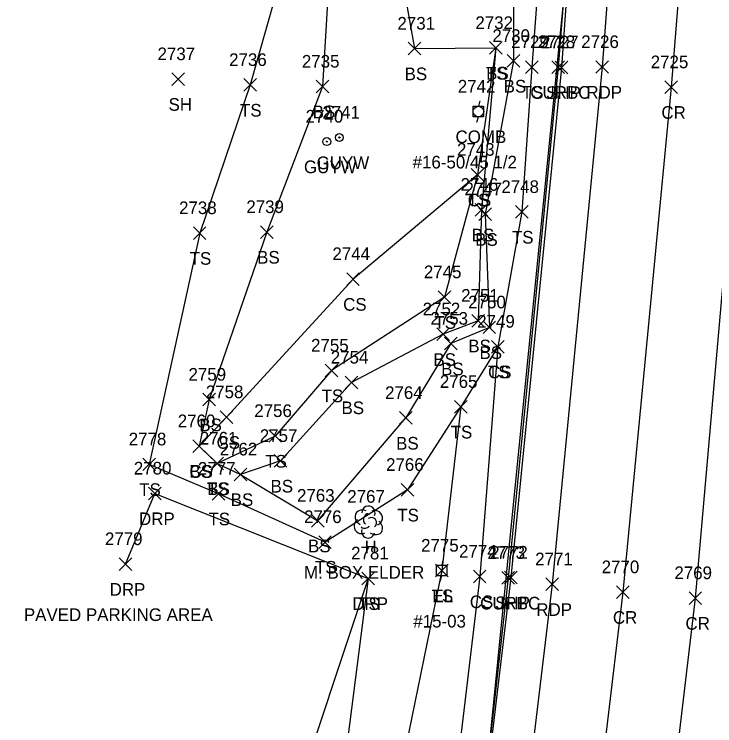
# Model space of a CAD drawing. Extents: x 1462089 to 1464015, y 730534 to 736144.
# Drawn here: x 1463093.2 to 1463204, y 733540 to 733652.5 of the extents above; entities that cross this region are included whole.
import ezdxf

# ---------------------------------------------------------------- set-up
doc = ezdxf.new("R2010")
doc.units = 0
for name, color, linetype in [('DCP', 7, 'Continuous'), ('L_A', 7, 'Continuous'), ('L_C', 7, 'Continuous'), ('L_I', 7, 'Continuous'), ('L_TIC', 7, 'Continuous'), ('LELB', 7, 'Continuous'), ('LTD', 7, 'Continuous'), ('P_A', 7, 'Continuous'), ('P_I', 7, 'Continuous'), ('P_TIC', 7, 'Continuous'), ('PET', 7, 'Continuous'), ('PRC', 7, 'Continuous'), ('PSP', 7, 'Continuous'), ('R_A', 7, 'Continuous'), ('R_C', 7, 'Continuous'), ('R_I', 7, 'Continuous'), ('R_TIC', 7, 'Continuous'), ('RC', 7, 'Continuous'), ('RDP', 7, 'Continuous'), ('U_A', 7, 'Continuous'), ('U_C', 7, 'Continuous'), ('U_I', 7, 'Continuous'), ('UEPT', 7, 'Continuous'), ('UP', 7, 'Continuous'), ('UPGW', 7, 'Continuous')]:
    doc.layers.add(name, color=color, linetype=linetype)

msp = doc.modelspace()

# ---------------------------------------------------------------- linework, layer by layer
at = {"layer": 'DCP'}
msp.add_lwpolyline([(1463186.4, 733718.29), (1463162.07, 733473.92)], dxfattribs=at)
at = {"layer": 'L_TIC'}
for points in [[(1463155.51, 733646.04), (1463157.51, 733648.04)], [(1463157.51, 733646.04), (1463155.51, 733648.04)], [(1463168.41, 733646.14), (1463170.41, 733648.14)], [(1463170.41, 733646.14), (1463168.41, 733648.14)], [(1463168.41, 733646.14), (1463170.41, 733648.14)], [(1463170.41, 733646.14), (1463168.41, 733648.14)], [(1463171.19, 733644.09), (1463173.19, 733646.09)], [(1463173.19, 733644.09), (1463171.19, 733646.09)], [(1463174.09, 733643.11), (1463176.09, 733645.11)], [(1463176.09, 733643.11), (1463174.09, 733645.11)], [(1463118.12, 733641.21), (1463120.12, 733643.21)], [(1463120.12, 733641.21), (1463118.12, 733643.21)], [(1463129.5, 733640.29), (1463131.5, 733642.29)], [(1463131.5, 733640.29), (1463129.5, 733642.29)], [(1463140.96, 733640.03), (1463142.96, 733642.03)], [(1463142.96, 733640.03), (1463140.96, 733642.03)], [(1463165.5, 733626.1), (1463167.5, 733628.1)], [(1463167.5, 733626.1), (1463165.5, 733628.1)], [(1463165.5, 733626.1), (1463167.5, 733628.1)], [(1463167.5, 733626.1), (1463165.5, 733628.1)], [(1463166.14, 733620.56), (1463168.14, 733622.56)], [(1463168.14, 733620.56), (1463166.14, 733622.56)], [(1463172.52, 733620.21), (1463174.52, 733622.21)], [(1463174.52, 733620.21), (1463172.52, 733622.21)], [(1463166.68, 733619.86), (1463168.68, 733621.86)], [(1463168.68, 733619.86), (1463166.68, 733621.86)], [(1463121.53, 733616.87), (1463123.53, 733618.87)], [(1463123.53, 733616.87), (1463121.53, 733618.87)], [(1463132.17, 733617.04), (1463134.17, 733619.04)], [(1463134.17, 733617.04), (1463132.17, 733619.04)], [(1463145.79, 733609.6), (1463147.79, 733611.6)], [(1463147.79, 733609.6), (1463145.79, 733611.6)], [(1463160.26, 733606.74), (1463162.26, 733608.74)], [(1463162.26, 733606.74), (1463160.26, 733608.74)], [(1463165.59, 733603.02), (1463167.59, 733605.02)], [(1463167.59, 733603.02), (1463165.59, 733605.02)], [(1463167.36, 733601.97), (1463169.36, 733603.97)], [(1463169.36, 733601.97), (1463167.36, 733603.97)], [(1463160.07, 733600.87), (1463162.07, 733602.87)], [(1463162.07, 733600.87), (1463160.07, 733602.87)], [(1463161.29, 733599.39), (1463163.29, 733601.39)], [(1463163.29, 733599.39), (1463161.29, 733601.39)], [(1463168.71, 733598.91), (1463170.71, 733600.91)], [(1463170.71, 733598.91), (1463168.71, 733600.91)], [(1463168.71, 733598.91), (1463170.71, 733600.91)], [(1463170.71, 733598.91), (1463168.71, 733600.91)], [(1463142.41, 733595.14), (1463144.41, 733597.14)], [(1463144.41, 733595.14), (1463142.41, 733597.14)], [(1463145.53, 733593.25), (1463147.53, 733595.25)], [(1463147.53, 733593.25), (1463145.53, 733595.25)], [(1463123.03, 733590.54), (1463125.03, 733592.54)], [(1463125.03, 733590.54), (1463123.03, 733592.54)], [(1463162.83, 733589.4), (1463164.83, 733591.4)], [(1463164.83, 733589.4), (1463162.83, 733591.4)], [(1463162.83, 733589.4), (1463164.83, 733591.4)], [(1463164.83, 733589.4), (1463162.83, 733591.4)], [(1463125.76, 733587.77), (1463127.76, 733589.77)], [(1463127.76, 733587.77), (1463125.76, 733589.77)], [(1463154.17, 733587.64), (1463156.17, 733589.64)], [(1463156.17, 733587.64), (1463154.17, 733589.64)], [(1463154.17, 733587.64), (1463156.17, 733589.64)], [(1463156.17, 733587.64), (1463154.17, 733589.64)], [(1463133.48, 733584.79), (1463135.48, 733586.79)], [(1463135.48, 733584.79), (1463133.48, 733586.79)], [(1463121.45, 733583.18), (1463123.45, 733585.18)], [(1463123.45, 733583.18), (1463121.45, 733585.18)], [(1463121.45, 733583.18), (1463123.45, 733585.18)], [(1463123.45, 733583.18), (1463121.45, 733585.18)], [(1463134.3, 733580.85), (1463136.3, 733582.85)], [(1463136.3, 733580.85), (1463134.3, 733582.85)], [(1463113.55, 733580.31), (1463115.55, 733582.31)], [(1463115.55, 733580.31), (1463113.55, 733582.31)], [(1463113.55, 733580.31), (1463115.55, 733582.31)], [(1463115.55, 733580.31), (1463113.55, 733582.31)], [(1463124.29, 733580.44), (1463126.29, 733582.44)], [(1463126.29, 733580.44), (1463124.29, 733582.44)], [(1463124.29, 733580.44), (1463126.29, 733582.44)], [(1463126.29, 733580.44), (1463124.29, 733582.44)], [(1463127.99, 733578.72), (1463129.99, 733580.72)], [(1463129.99, 733578.72), (1463127.99, 733580.72)], [(1463127.99, 733578.72), (1463129.99, 733580.72)], [(1463129.99, 733578.72), (1463127.99, 733580.72)], [(1463154.39, 733576.28), (1463156.39, 733578.28)], [(1463156.39, 733576.28), (1463154.39, 733578.28)], [(1463124.51, 733575.67), (1463126.51, 733577.67)], [(1463126.51, 733575.67), (1463124.51, 733577.67)], [(1463140.24, 733571.4), (1463142.24, 733573.4)], [(1463142.24, 733571.4), (1463140.24, 733573.4)], [(1463141.36, 733568.03), (1463143.36, 733570.03)], [(1463143.36, 733568.03), (1463141.36, 733570.03)], [(1463159.82, 733563.51), (1463161.82, 733565.51)], [(1463161.82, 733563.51), (1463159.82, 733565.51)], [(1463165.83, 733562.57), (1463167.83, 733564.57)], [(1463167.83, 733562.57), (1463165.83, 733564.57)], [(1463148.19, 733562.28), (1463150.19, 733564.28)], [(1463150.19, 733562.28), (1463148.19, 733564.28)]]:
    msp.add_lwpolyline(points, dxfattribs=at)
at = {"layer": 'LELB'}
for points in [[(1463093.19, 733673.64), (1463096.68, 733706.02), (1463104.31, 733721.4), (1463108.12, 733735.95), (1463121.33, 733745.86), (1463131.32, 733749.95), (1463144.77, 733760.25), (1463163.01, 733747.55), (1463170.06, 733745.31), (1463181.15, 733746.48), (1463184.64, 733738.98), (1463180.67, 733719.29), (1463178.51, 733690), (1463175.09, 733644.11), (1463173.52, 733621.21), (1463169.71, 733599.91), (1463163.83, 733590.4), (1463160.82, 733564.51), (1463151.85, 733520.46), (1463142.24, 733480.4), (1463139.93, 733459.58), (1463132.12, 733460.33), (1463123.61, 733469.62)], [(1463149.92, 733684), (1463161.48, 733686.11), (1463167.98, 733696.37), (1463172.62, 733717.99), (1463172.43, 733731.49), (1463171.5, 733740.53), (1463178.39, 733739.69), (1463177.33, 733721.57), (1463177.37, 733717.64), (1463172.08, 733690.48), (1463172.19, 733645.09), (1463167.68, 733620.86), (1463168.36, 733602.97), (1463162.29, 733600.39), (1463155.17, 733588.64)], [(1463135.95, 733731.54), (1463136.27, 733696.88), (1463149.92, 733684), (1463156.51, 733647.04), (1463169.41, 733647.14), (1463167.14, 733621.56), (1463166.59, 733604.02), (1463161.07, 733601.87), (1463146.53, 733594.25), (1463135.3, 733581.85), (1463128.99, 733579.72), (1463141.24, 733572.4), (1463155.17, 733588.64)], [(1463137.12, 733664.55), (1463130.5, 733641.29), (1463122.53, 733617.87), (1463114.55, 733581.31)], [(1463137.12, 733664.55), (1463143.14, 733660.6), (1463141.96, 733641.03), (1463133.17, 733618.04), (1463124.03, 733591.54), (1463122.45, 733584.18), (1463125.29, 733581.44), (1463128.99, 733579.72)], [(1463169.41, 733647.14), (1463166.5, 733627.1), (1463161.26, 733607.74), (1463143.41, 733596.14), (1463134.48, 733585.79), (1463125.29, 733581.44)], [(1463166.5, 733627.1), (1463146.79, 733610.6), (1463126.76, 733588.77), (1463122.45, 733584.18)], [(1463169.71, 733599.91), (1463166.83, 733563.57), (1463161.66, 733519.9), (1463152.98, 733478.55)], [(1463163.83, 733590.4), (1463155.39, 733577.28), (1463142.36, 733569.03), (1463125.51, 733576.67), (1463114.55, 733581.31)], [(1463149.19, 733563.28), (1463144.2, 733524.12), (1463125.59, 733479.34), (1463123.61, 733469.62)]]:
    msp.add_lwpolyline(points, dxfattribs=at)
at = {"layer": 'LTD'}
msp.add_line((1463149.19, 733572.24), (1463149.19, 733572.24), dxfattribs=at)
msp.add_line((1463149.19, 733572.24), (1463149.19, 733572.24), dxfattribs=at)
msp.add_arc((1463149.23, 733573.67), 1.05, 335.5272, 180.9563, dxfattribs=at)
for centre, major_axis, ratio, start_param, end_param in [((1463148.4, 733572.9), (1.21, -0.51), 0.895232, 1.570796, 4.712389), ((1463148.98, 733572.69), (-0.208, -0.792), 0.645439, 3.141593, 6.283185), ((1463150.23, 733572.82), (-1.14, -0.48), 0.949671, 1.570796, 4.712389), ((1463148.1, 733571.53), (0.58, -1.04), 0.959034, 3.141593, 6.283185), ((1463149.69, 733572.07), (-0.5, 0.667), 0.989748, 3.141593, 6.283185), ((1463148.73, 733571.49), (-0.625, -0.083), 0.423636, 0, 3.141593), ((1463150.19, 733571.4), (-1.09, 0.79), 0.841452, 1.570796, 4.712389), ((1463149.19, 733570.74), (0.26, 1.06), 0.942809, 1.570796, 4.712389)]:
    msp.add_ellipse(centre, major_axis=major_axis, ratio=ratio, start_param=start_param, end_param=end_param, dxfattribs=at)
at = {"layer": 'P_TIC'}
for points in [[(1463178.79, 733643.07), (1463180.79, 733645.07)], [(1463180.79, 733643.07), (1463178.79, 733645.07)], [(1463185.22, 733643.13), (1463187.22, 733645.13)], [(1463187.22, 733643.13), (1463185.22, 733645.13)], [(1463196.15, 733639.94), (1463198.15, 733641.94)], [(1463198.15, 733639.94), (1463196.15, 733641.94)], [(1463170.75, 733562.41), (1463172.75, 733564.41)], [(1463172.75, 733562.41), (1463170.75, 733564.41)], [(1463177.3, 733561.35), (1463179.3, 733563.35)], [(1463179.3, 733561.35), (1463177.3, 733563.35)], [(1463188.48, 733560.1), (1463190.48, 733562.1)], [(1463190.48, 733560.1), (1463188.48, 733562.1)], [(1463199.95, 733559.16), (1463201.95, 733561.16)], [(1463201.95, 733559.16), (1463199.95, 733561.16)]]:
    msp.add_lwpolyline(points, dxfattribs=at)
at = {"layer": 'PET'}
msp.add_lwpolyline([(1463203.1, 734019.17), (1463201.74, 733964.33), (1463200.83, 733918.06), (1463199.33, 733869.86), (1463198.45, 733837.37), (1463195.79, 733788.38), (1463193.76, 733740.39), (1463189.95, 733694.06), (1463186.22, 733644.13), (1463178.3, 733562.35), (1463173.06, 733518.9), (1463167.54, 733475.94), (1463162.64, 733438.25), (1463155.29, 733389.19)], dxfattribs=at)
at = {"layer": 'PRC'}
for points in [[(1463215.19, 734017.4), (1463213.25, 733964.17), (1463212.71, 733918.29), (1463210.5, 733869.49), (1463210.32, 733836.28), (1463207.43, 733786.95), (1463204.9, 733732.18), (1463201.28, 733692.84), (1463197.15, 733640.94), (1463189.48, 733561.1), (1463184.1, 733515.99), (1463179.26, 733478.06), (1463173.05, 733431.97), (1463166.54, 733387.93)], [(1463226.23, 734016.91), (1463224.48, 733963.11), (1463223.02, 733916.36), (1463220.63, 733868.88), (1463220.76, 733836.13), (1463217.81, 733786.9), (1463215.36, 733731.49), (1463212.26, 733691.95), (1463207.89, 733639.47), (1463200.95, 733560.16), (1463195.26, 733512.53), (1463190.26, 733475.82), (1463184.26, 733428.99), (1463177.5, 733386.21)]]:
    msp.add_lwpolyline(points, dxfattribs=at)
at = {"layer": 'PSP'}
msp.add_lwpolyline([(1463196.88, 734018.95), (1463195.12, 733964.59), (1463194.12, 733918.31), (1463192.98, 733878.42), (1463191.91, 733838.48), (1463189.05, 733789.6), (1463187.1, 733744.37), (1463183.33, 733694.35), (1463179.79, 733644.07), (1463171.75, 733563.41), (1463166.54, 733519.62), (1463161.25, 733477.26), (1463160.29, 733471.36), (1463155.47, 733437.1), (1463151.69, 733409.08)], dxfattribs=at)
at = {"layer": 'R_TIC'}
for points in [[(1463178.25, 733643.11), (1463180.25, 733645.11)], [(1463180.25, 733643.11), (1463178.25, 733645.11)], [(1463114.45, 733575.7), (1463116.45, 733577.7)], [(1463116.45, 733575.7), (1463114.45, 733577.7)], [(1463109.8, 733564.54), (1463111.8, 733566.54)], [(1463111.8, 733564.54), (1463109.8, 733566.54)], [(1463148.19, 733562.28), (1463150.19, 733564.28)], [(1463150.19, 733562.28), (1463148.19, 733564.28)], [(1463170.32, 733562.36), (1463172.32, 733564.36)], [(1463172.32, 733562.36), (1463170.32, 733564.36)]]:
    msp.add_lwpolyline(points, dxfattribs=at)
at = {"layer": 'RC'}
msp.add_lwpolyline([(1463093.85, 733720.73), (1463093.38, 733720.96), (1463094.75, 733723.92), (1463098.41, 733739.87), (1463102.28, 733748.6), (1463110.97, 733758.49), (1463121.68, 733765.57), (1463135, 733769.92), (1463145.3, 733770.53), (1463154.83, 733769.22), (1463166.94, 733764.26), (1463174.9, 733758.01), (1463185.55, 733747.62), (1463186.79, 733744.22), (1463183.21, 733694.37), (1463179.25, 733644.11), (1463171.32, 733563.36), (1463166.43, 733519.54), (1463160.98, 733477.22), (1463160.08, 733471.31)], dxfattribs=at)
at = {"layer": 'RDP'}
msp.add_lwpolyline([(1463110.8, 733565.54), (1463115.45, 733576.7), (1463149.19, 733563.28), (1463136.75, 733525.91), (1463120.78, 733482.24), (1463118.87, 733475.52), (1463117.44, 733467.75), (1463119.85, 733460.58), (1463131.01, 733454.74), (1463141.26, 733454.04), (1463151.56, 733456.04), (1463153.04, 733457.57), (1463154.72, 733459.37), (1463157.74, 733463.6), (1463160.29, 733471.36)], dxfattribs=at)
at = {"layer": 'UEPT'}
for p, q in [((1463160.99, 733566.18), (1463160.82, 733565.35)), ((1463159.99, 733563.68), (1463159.99, 733565.35)), ((1463159.99, 733565.35), (1463161.65, 733565.35)), ((1463161.65, 733565.35), (1463161.65, 733563.68)), ((1463161.65, 733563.68), (1463159.99, 733563.68)), ((1463160.57, 733562.85), (1463160.82, 733563.68)), ((1463160.82, 733564.51), (1463160.82, 733564.51))]:
    msp.add_line(p, q, dxfattribs=at)
at = {"layer": 'UP'}
for p, q in [((1463165.79, 733636.26), (1463165.79, 733637.93)), ((1463165.79, 733637.93), (1463167.46, 733637.93)), ((1463166.88, 733638.76), (1463166.63, 733637.93)), ((1463167.46, 733637.93), (1463167.46, 733636.26)), ((1463166.63, 733637.09), (1463166.63, 733637.09)), ((1463167.46, 733636.26), (1463165.79, 733636.26)), ((1463166.38, 733635.43), (1463166.63, 733636.26))]:
    msp.add_line(p, q, dxfattribs=at)
msp.add_circle((1463166.63, 733637.09), 0.833, dxfattribs=at)
at = {"layer": 'UPGW'}
for centre, radius in [((1463144.63, 733632.98), 0.625), ((1463142.64, 733632.34), 0.625), ((1463142.64, 733632.34), 0.0833), ((1463144.63, 733632.98), 0.0833)]:
    msp.add_circle(centre, radius, dxfattribs=at)

# ---------------------------------------------------------------- texts
at = {"layer": 'L_A'}
for s, p in [('BS', (1463154.95, 733642.04)), ('TS', (1463167.82, 733642.14)), ('BS', (1463167.85, 733642.14)), ('BS', (1463170.63, 733640.09)), ('TS', (1463173.5, 733639.11)), ('SH', (1463117.61, 733637.21)), ('TS', (1463128.91, 733636.29)), ('BS', (1463140.4, 733636.03)), ('TS', (1463164.91, 733622.1)), ('CS', (1463164.94, 733622.1)), ('BS', (1463165.58, 733616.56)), ('BS', (1463166.12, 733615.86)), ('TS', (1463171.93, 733616.21)), ('TS', (1463120.94, 733612.87)), ('BS', (1463131.62, 733613.04)), ('CS', (1463145.23, 733605.6)), ('TS', (1463159.67, 733602.74)), ('BS', (1463165.03, 733599.02)), ('BS', (1463166.8, 733597.97)), ('BS', (1463159.51, 733596.87)), ('BS', (1463160.73, 733595.39)), ('TS', (1463168.12, 733594.91)), ('CS', (1463168.15, 733594.91)), ('TS', (1463141.82, 733591.14)), ('BS', (1463144.97, 733589.25)), ('BS', (1463122.47, 733586.54)), ('TS', (1463162.24, 733585.4)), ('TS', (1463162.24, 733585.4)), ('CS', (1463125.2, 733583.77)), ('BS', (1463153.61, 733583.64)), ('BS', (1463153.61, 733583.64)), ('TS', (1463132.89, 733580.79)), ('CS', (1463120.9, 733579.18)), ('BS', (1463120.9, 733579.18)), ('TS', (1463112.96, 733576.31)), ('TS', (1463112.96, 733576.31)), ('TS', (1463123.7, 733576.44)), ('BS', (1463123.73, 733576.44)), ('BS', (1463133.74, 733576.85)), ('BS', (1463127.44, 733574.72)), ('BS', (1463127.44, 733574.72)), ('TS', (1463123.92, 733571.67)), ('TS', (1463153.8, 733572.28)), ('BS', (1463139.68, 733567.4)), ('H', (1463148.62, 733567.24)), ('TS', (1463140.77, 733564.03)), ('TS', (1463159.23, 733559.51)), ('TS', (1463147.6, 733558.28)), ('CS', (1463165.27, 733558.57))]:
    msp.add_text(s, height=2, dxfattribs=at).set_placement(p)
at = {"layer": 'L_C'}
msp.add_text('M. BOX ELDER', height=2, dxfattribs=at).set_placement((1463139.04, 733563.24))
at = {"layer": 'L_I'}
for s, p in [('2731', (1463153.82, 733650.04)), ('2732', (1463166.15, 733650.14)), ('2732', (1463166.15, 733650.14)), ('2730', (1463168.84, 733648.09)), ('2729', (1463171.82, 733647.11)), ('2737', (1463115.86, 733645.21)), ('2736', (1463127.19, 733644.29)), ('2735', (1463138.7, 733644.03)), ('2743', (1463163.24, 733630.1)), ('2743', (1463163.24, 733630.1)), ('2746', (1463163.82, 733624.56)), ('2747', (1463164.42, 733623.86)), ('2748', (1463170.26, 733624.21)), ('2739', (1463129.91, 733621.04)), ('2738', (1463119.27, 733620.87)), ('2744', (1463143.53, 733613.6)), ('2745', (1463158, 733610.74)), ('2751', (1463163.9, 733607.02)), ('2750', (1463165.02, 733605.97)), ('2752', (1463157.81, 733604.87)), ('2753', (1463159.03, 733603.39)), ('2749', (1463166.44, 733602.91)), ('2749', (1463166.44, 733602.91)), ('2755', (1463140.15, 733599.14)), ('2754', (1463143.27, 733597.25)), ('2759', (1463120.76, 733594.54)), ('2765', (1463160.53, 733593.4)), ('2765', (1463160.53, 733593.4)), ('2758', (1463123.5, 733591.77)), ('2764', (1463151.86, 733591.64)), ('2764', (1463151.86, 733591.64)), ('2756', (1463131.17, 733588.79)), ('2760', (1463119.06, 733587.18)), ('2760', (1463119.06, 733587.18)), ('2778', (1463111.3, 733584.31)), ('2778', (1463111.3, 733584.31)), ('2761', (1463122.55, 733584.44)), ('2761', (1463122.55, 733584.44)), ('2757', (1463132.04, 733584.85)), ('2762', (1463125.69, 733582.72)), ('2762', (1463125.69, 733582.72)), ('2777', (1463122.25, 733579.67)), ('2766', (1463152.02, 733580.28)), ('2763', (1463137.93, 733575.4)), ('2767', (1463145.88, 733575.24)), ('2776', (1463139.04, 733572.03)), ('2775', (1463157.56, 733567.51)), ('2781', (1463146.49, 733566.28)), ('2774', (1463163.57, 733566.57))]:
    msp.add_text(s, height=2, dxfattribs=at).set_placement(p)
at = {"layer": 'P_A'}
for s, p in [('SHP', (1463177.33, 733639.07)), ('RDP', (1463183.71, 733639.13)), ('CR', (1463195.58, 733635.94)), ('SHP', (1463169.28, 733558.41)), ('RDP', (1463175.79, 733557.35)), ('CR', (1463187.91, 733556.1)), ('CR', (1463199.39, 733555.16))]:
    msp.add_text(s, height=2, dxfattribs=at).set_placement(p)
at = {"layer": 'P_I'}
for s, p in [('2727', (1463176.53, 733647.07)), ('2726', (1463182.9, 733647.13)), ('2725', (1463193.89, 733643.94)), ('2772', (1463168.49, 733566.41)), ('2771', (1463175.61, 733565.35)), ('2770', (1463186.13, 733564.1)), ('2769', (1463197.64, 733563.16))]:
    msp.add_text(s, height=2, dxfattribs=at).set_placement(p)
at = {"layer": 'R_A'}
for s, p in [('CURBC', (1463174.84, 733639.11)), ('DRP', (1463112.94, 733571.7)), ('DRP', (1463108.29, 733560.54)), ('DRP', (1463146.68, 733558.28)), ('CURBC', (1463166.9, 733558.36))]:
    msp.add_text(s, height=2, dxfattribs=at).set_placement(p)
at = {"layer": 'R_C'}
msp.add_text('PAVED PARKING AREA', height=2, dxfattribs=at).set_placement((1463094.72, 733556.54))
at = {"layer": 'R_I'}
for s, p in [('2728', (1463175.99, 733647.11)), ('2780', (1463112.11, 733579.7)), ('2779', (1463107.54, 733568.54)), ('2781', (1463146.49, 733566.28)), ('2773', (1463168.06, 733566.36))]:
    msp.add_text(s, height=2, dxfattribs=at).set_placement(p)
at = {"layer": 'U_A'}
for s, p in [('COMB', (1463163.01, 733632.09)), ('GUYW', (1463141.03, 733627.98)), ('GUYW', (1463139.03, 733627.34)), ('EL', (1463159.35, 733559.51))]:
    msp.add_text(s, height=2, dxfattribs=at).set_placement(p)
at = {"layer": 'U_C'}
for s, p in [('#16-50/45 1/2', (1463156.22, 733628.09)), ('#15-03', (1463156.33, 733555.51))]:
    msp.add_text(s, height=2, dxfattribs=at).set_placement(p)
at = {"layer": 'U_I'}
for s, p in [('2742', (1463163.37, 733640.09)), ('2741', (1463141.94, 733635.98)), ('2740', (1463139.29, 733635.34)), ('2775', (1463157.56, 733567.51))]:
    msp.add_text(s, height=2, dxfattribs=at).set_placement(p)

doc.saveas('drawing.dxf')
